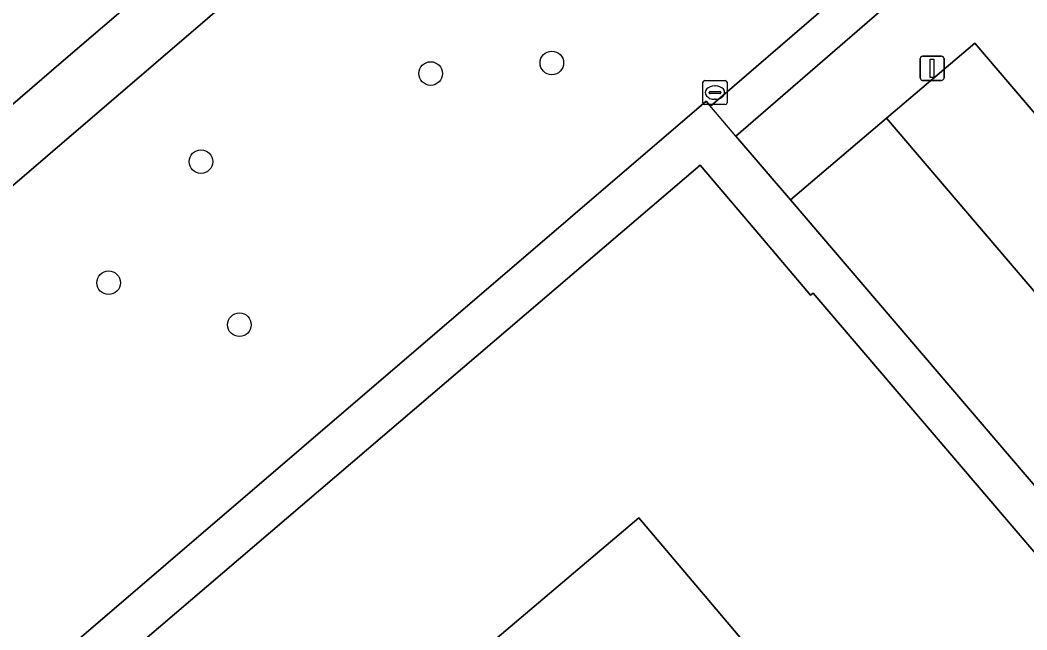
# Model space of a CAD drawing. Extents: x 159053 to 160042, y 380449 to 381423.
# Drawn here: x 159180.79 to 159222.55, y 381198.62 to 381223.91 of the extents above; entities that cross this region are included whole.
import ezdxf

# ---------------------------------------------------------------- set-up
doc = ezdxf.new("R2010")
doc.units = 0
for name, color, linetype in [('IMGEO_Boom', 7, 'Continuous'), ('IMGEO_Erf', 7, 'Continuous'), ('IMGEO_Fietspad_gesloten', 7, 'Continuous'), ('IMGEO_Groenvoorziening', 7, 'Continuous'), ('IMGEO_Lichtmast', 7, 'Continuous'), ('IMGEO_Pand', 7, 'Continuous'), ('IMGEO_Pand_overbouw', 7, 'Continuous'), ('IMGEO_Parkeervlak_open', 7, 'Continuous'), ('IMGEO_Rijbaan_lokaal_open', 7, 'Continuous'), ('IMGEO_Rioolput', 7, 'Continuous'), ('IMGEO_Voetpad_open', 7, 'Continuous')]:
    doc.layers.add(name, color=color, linetype=linetype)

msp = doc.modelspace()

# ---------------------------------------------------------------- linework, layer by layer
at = {"layer": 'IMGEO_Boom'}
for centre in [(159202.842, 381222.133), (159197.817, 381221.691), (159188.29, 381218.037), (159184.457, 381213.014), (159189.884, 381211.272)]:
    msp.add_circle(centre, 0.489, dxfattribs=at)
at = {"layer": 'IMGEO_Erf'}
msp.add_lwpolyline([(159216.984, 381190.828), (159206.446, 381203.264), (159187.373, 381187.101), (159197.911, 381174.666)], close=True, dxfattribs=at)
at = {"layer": 'IMGEO_Fietspad_gesloten'}
msp.add_lwpolyline([(159158.844, 381201.787), (159182.496, 381222.154), (159195.92, 381233.637), (159197.05, 381234.658), (159202.543, 381239.42)], dxfattribs=at)
at = {"layer": 'IMGEO_Groenvoorziening'}
msp.add_lwpolyline([(159209.242, 381220.546), (159209.424, 381220.333), (159220.079, 381229.536), (159209.72, 381236.419), (159201.154, 381233.903), (159199.656, 381233.519), (159159.622, 381199.152), (159170.031, 381186.931)], close=True, dxfattribs=at)
msp.add_lwpolyline([(159224.839, 381226.226), (159221.471, 381228.616), (159210.482, 381219.096), (159212.743, 381216.45), (159216.723, 381219.836), (159220.387, 381222.952), (159235.387, 381205.379), (159233.711, 381204.017), (159234.224, 381203.411), (159235.554, 381204.496), (159236.832, 381202.93), (159235.531, 381201.869), (159241.81, 381194.458), (159245.342, 381190.342)], dxfattribs=at)
at = {"layer": 'IMGEO_Lichtmast'}
for p, q in [((159218.222, 381222.409), (159219.012, 381222.409)), ((159219.012, 381222.409), (159218.222, 381222.409)), ((159218.122, 381221.509), (159218.122, 381222.309)), ((159218.122, 381222.309), (159218.122, 381221.509)), ((159219.112, 381222.309), (159219.112, 381221.509)), ((159219.112, 381221.509), (159219.112, 381222.309)), ((159219.012, 381221.409), (159218.222, 381221.409)), ((159218.222, 381221.409), (159219.012, 381221.409))]:
    msp.add_line(p, q, dxfattribs=at)
msp.add_lwpolyline([(159218.542, 381222.284), (159218.692, 381222.284), (159218.692, 381221.534), (159218.542, 381221.534), (159218.542, 381222.284)], dxfattribs=at)
for centre, start, end in [((159218.222, 381222.309), 90, 180), ((159218.222, 381222.309), 90, 180), ((159219.012, 381222.309), 0, 90), ((159219.012, 381222.309), 360, 90), ((159218.222, 381221.509), 180, 270), ((159218.222, 381221.509), 180, 270), ((159219.012, 381221.509), 270, 0), ((159219.012, 381221.509), 270, 0)]:
    msp.add_arc(centre, 0.1, start, end, dxfattribs=at)
at = {"layer": 'IMGEO_Pand'}
for points in [[(159204.697, 381166.217), (159211.653, 381172.164), (159210.522, 381173.486), (159231.66, 381191.536), (159213.685, 381212.589), (159213.579, 381212.498), (159211.279, 381215.206), (159208.994, 381217.897), (159171.34, 381185.754), (159173.652, 381183.04), (159179.666, 381175.981), (159179.119, 381175.513), (159182.128, 381171.975), (159181.985, 381171.85), (159183.438, 381170.172), (159183.585, 381170.288), (159184.952, 381168.684), (159185.489, 381169.145), (159193.829, 381159.398), (159203.481, 381167.645)], [(159197.911, 381174.666), (159187.373, 381187.101), (159206.446, 381203.264), (159216.984, 381190.828)]]:
    msp.add_lwpolyline(points, close=True, dxfattribs=at)
at = {"layer": 'IMGEO_Pand_overbouw'}
for points in [[(159234.166, 381191.389), (159212.743, 381216.45), (159211.769, 381217.59), (159210.482, 381219.096), (159209.242, 381220.546), (159168.702, 381185.792)], [(159171.34, 381185.754), (159208.994, 381217.897), (159211.279, 381215.206), (159213.579, 381212.498), (159213.685, 381212.589), (159231.66, 381191.536)]]:
    msp.add_lwpolyline(points, dxfattribs=at)
msp.add_lwpolyline([(159216.984, 381190.828), (159206.446, 381203.264), (159187.373, 381187.101), (159197.911, 381174.666)], close=True, dxfattribs=at)
at = {"layer": 'IMGEO_Parkeervlak_open'}
msp.add_lwpolyline([(159231.653, 381202.345), (159233.711, 381204.017), (159235.387, 381205.379), (159220.387, 381222.952), (159216.723, 381219.836)], close=True, dxfattribs=at)
at = {"layer": 'IMGEO_Rijbaan_lokaal_open'}
msp.add_lwpolyline([(159245.342, 381190.342), (159241.81, 381194.458), (159235.531, 381201.869), (159235.411, 381201.77), (159234.133, 381203.336), (159234.224, 381203.411), (159233.711, 381204.017), (159231.653, 381202.345), (159216.723, 381219.836), (159212.743, 381216.45), (159234.166, 381191.389), (159211.653, 381172.164), (159204.697, 381166.217), (159193.566, 381156.711), (159175.262, 381178.12), (159169.083, 381172.617), (159168.774, 381172.342), (159172.738, 381157.517)], dxfattribs=at)
at = {"layer": 'IMGEO_Rioolput'}
for p, q in [((159209.11, 381220.476), (159209.11, 381221.328)), ((159209.185, 381221.402), (159210.037, 381221.402)), ((159209.598, 381221.182), (159209.623, 381221.182)), ((159210.111, 381221.328), (159210.111, 381220.476)), ((159209.369, 381220.896), (159209.369, 381220.908)), ((159209.807, 381220.859), (159209.409, 381220.859)), ((159209.412, 381220.945), (159209.81, 381220.945)), ((159209.853, 381220.908), (159209.853, 381220.896)), ((159210.037, 381220.402), (159209.185, 381220.402)), ((159209.621, 381220.622), (159209.596, 381220.622))]:
    msp.add_line(p, q, dxfattribs=at)
for points in [[(159209.11, 381220.476), (159209.11, 381221.328)], [(159209.185, 381221.402), (159210.037, 381221.402)], [(159210.111, 381221.328), (159210.111, 381220.476)], [(159210.037, 381220.402), (159209.185, 381220.402)]]:
    msp.add_lwpolyline(points, dxfattribs=at)
for centre, radius, start, end in [((159209.187, 381221.326), 0.0765, 91.552, 178.448), ((159209.187, 381221.326), 0.0765, 91.552, 178.448), ((159210.035, 381221.326), 0.0765, 1.552, 88.448), ((159210.035, 381221.326), 0.0765, 1.552, 88.448), ((159209.409, 381220.905), 0.0403, 85.8775, 175.7526), ((159209.406, 381220.895), 0.0366, 178.938, 274.7102), ((159209.81, 381220.902), 0.043, 264.8664, 352.4533), ((159209.814, 381220.907), 0.0386, 1.7309, 96.639), ((159209.187, 381220.478), 0.0765, 181.552, 268.448), ((159209.187, 381220.478), 0.0765, 181.552, 268.448), ((159210.035, 381220.478), 0.0765, 271.552, 358.448), ((159210.035, 381220.478), 0.0765, 271.552, 358.448)]:
    msp.add_arc(centre, radius, start, end, dxfattribs=at)
for centre, major_axis, ratio, start_param, end_param in [((159209.597, 381220.902), (-0.387, 0.002), 0.722429, 4.712389, 7.853982), ((159209.622, 381220.902), (-0.39, 0.002), 0.717154, 1.570796, 4.712389)]:
    msp.add_ellipse(centre, major_axis=major_axis, ratio=ratio, start_param=start_param, end_param=end_param, dxfattribs=at)
at = {"layer": 'IMGEO_Voetpad_open'}
for points in [[(159147.691, 381188.91), (159158.254, 381197.977), (159159.622, 381199.152), (159199.656, 381233.519), (159201.154, 381233.903), (159209.72, 381236.419), (159211.127, 381238.462), (159209.158, 381239.776)], [(159202.543, 381239.42), (159197.05, 381234.658), (159195.92, 381233.637), (159182.496, 381222.154), (159158.844, 381201.787), (159130.347, 381177.389), (159108.979, 381159.184)], [(159171.34, 381185.754), (159208.994, 381217.897), (159211.279, 381215.206), (159213.579, 381212.498), (159213.685, 381212.589), (159231.66, 381191.536), (159210.522, 381173.486), (159211.653, 381172.164), (159234.166, 381191.389), (159212.743, 381216.45), (159210.482, 381219.096), (159221.471, 381228.616), (159220.079, 381229.536), (159209.424, 381220.333), (159209.242, 381220.546), (159170.031, 381186.931)]]:
    msp.add_lwpolyline(points, dxfattribs=at)

doc.saveas('drawing.dxf')
